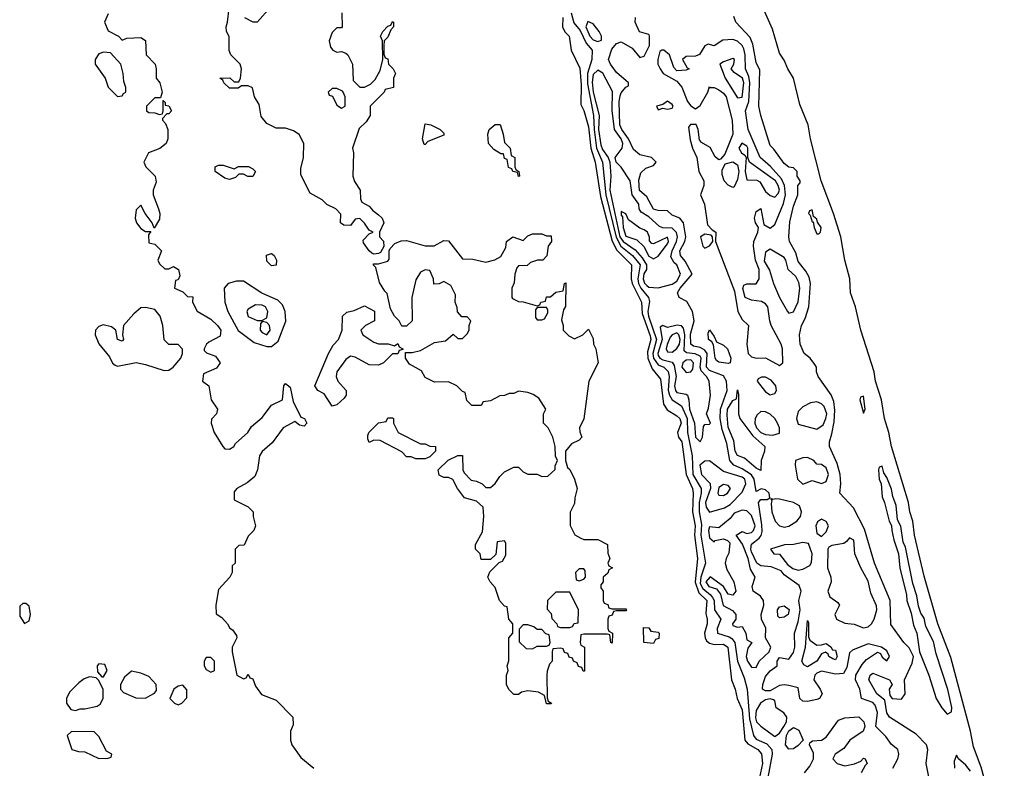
# Model space of a CAD drawing. Header units: inches. Extents: x 2789275 to 2951659, y 860290 to 1033804.
# Tile 302 of 316: x 2922370 to 2926594, y 1004210 to 1007421. Entities that reach past the tile are written whole.
import ezdxf

# ---------------------------------------------------------------- set-up
doc = ezdxf.new("R2010")
doc.units = ezdxf.units.IN
doc.header["$MEASUREMENT"] = 0
doc.layers.add('C9020', color=7, linetype='Continuous')

msp = doc.modelspace()

# ---------------------------------------------------------------- linework, layer by layer
at = {"layer": 'C9020', "color": 2}
for points, elevation in [([(2923752, 1007450), (2923754, 1007390), (2923750, 1007386), (2923730, 1007386), (2923710, 1007366), (2923698, 1007330), (2923703.6, 1007303.6), (2923714, 1007290), (2923730, 1007282), (2923750, 1007284.7), (2923770, 1007278), (2923778, 1007270), (2923798, 1007230), (2923801, 1007161), (2923830, 1007132), (2923850, 1007132), (2923875.3, 1007144.7), (2923895.3, 1007164.7), (2923916.4, 1007203.6), (2923928, 1007250), (2923926, 1007330), (2923918, 1007350), (2923928, 1007370), (2923950, 1007394), (2923962, 1007398), (2923970, 1007414), (2923974, 1007410), (2923974, 1007390), (2923962, 1007378), (2923950, 1007346), (2923934, 1007330), (2923932, 1007310), (2923932.7, 1007272.7), (2923938, 1007258), (2923950, 1007254), (2923952, 1007230), (2923972, 1007210), (2923982, 1007190), (2923974, 1007170), (2923974, 1007130), (2923938, 1007122), (2923934, 1007110), (2923874, 1007050), (2923874, 1007010), (2923856.9, 1006983.1), (2923826, 1006954), (2923798, 1006870), (2923802, 1006850), (2923798.8, 1006750), (2923807.1, 1006727.1), (2923831, 1006690), (2923832.7, 1006652.7), (2923838, 1006638), (2923870, 1006622), (2923883.5, 1006603.5), (2923910, 1006584.7), (2923924.7, 1006570), (2923932, 1006550), (2923914, 1006510), (2923914, 1006490), (2923931.1, 1006471.1), (2923932, 1006448), (2923918, 1006422), (2923910, 1006418), (2923890, 1006415.3), (2923880.2, 1006420.2), (2923869.1, 1006429.1), (2923844.7, 1006464.7), (2923844, 1006476), (2923870, 1006502), (2923886, 1006510), (2923870, 1006518), (2923850, 1006548), (2923830, 1006568), (2923810, 1006566), (2923790, 1006538), (2923760.4, 1006540.4), (2923746, 1006550), (2923747.3, 1006587.3), (2923726, 1006610), (2923688.4, 1006628.4), (2923668.4, 1006648.4), (2923616.4, 1006676.4), (2923576.4, 1006756.4), (2923576.4, 1006783.6), (2923588, 1006830), (2923589, 1006890), (2923569.1, 1006929.1), (2923544.7, 1006944.7), (2923510, 1006955.3), (2923470, 1006955.3), (2923430, 1006975.3), (2923405.6, 1007005.6), (2923397.2, 1007057.2), (2923378, 1007090), (2923368.4, 1007128.4), (2923350, 1007138), (2923322, 1007138), (2923307.3, 1007127.3), (2923270, 1007128), (2923246, 1007150), (2923242, 1007162), (2923228, 1007170), (2923271.6, 1007171.6), (2923290, 1007154), (2923310, 1007154), (2923318, 1007170), (2923322, 1007210), (2923315.3, 1007230), (2923275.3, 1007270), (2923269.1, 1007289.1), (2923268.4, 1007348.4), (2923258, 1007370), (2923255.3, 1007390), (2923262, 1007410), (2923269.1, 1007470.9)], 2), ([(2923334, 1007430), (2923370, 1007412), (2923390, 1007412), (2923445.6, 1007474.4)], 2), ([(2924735.4, 1007450), (2924747.2, 1007407.2), (2924774.2, 1007374.2), (2924800.1, 1007320.1), (2924826, 1007290), (2924824.4, 1007250), (2924805.8, 1007190), (2924805.8, 1007145.8), (2924831.8, 1007010), (2924834.2, 1006950), (2924844.8, 1006870), (2924870.1, 1006810), (2924884.5, 1006670), (2924928.5, 1006488.5), (2924949.7, 1006449.7), (2924999.7, 1006410), (2925032.5, 1006370), (2925021.9, 1006310), (2925025.4, 1006290), (2925035.3, 1006270), (2925068.1, 1006230), (2925071.8, 1006211.8), (2925064.6, 1006170), (2925068, 1006150), (2925102.7, 1006050), (2925086, 1005990), (2925089.5, 1005970), (2925110, 1005940.2), (2925133.4, 1005930), (2925152.4, 1005912.4), (2925156.3, 1005890), (2925152.1, 1005832.1), (2925158.5, 1005810), (2925170.1, 1005790.1), (2925210, 1005764.2), (2925233.6, 1005710), (2925235.9, 1005650), (2925254.6, 1005550), (2925258.4, 1005470), (2925293.4, 1005410), (2925294.2, 1005390), (2925285.1, 1005350), (2925285, 1005310), (2925295.4, 1005255.4), (2925292.9, 1005210), (2925312.4, 1005090), (2925291.9, 1005030), (2925290, 1005002.4), (2925300.9, 1004980.9), (2925334.6, 1004954.6), (2925342.9, 1004943), (2925349.5, 1004930), (2925351.2, 1004890), (2925378.3, 1004850), (2925362, 1004810), (2925363.8, 1004790), (2925413.3, 1004773.3), (2925426.1, 1004766.1), (2925438.8, 1004750), (2925449.4, 1004670), (2925478.2, 1004598.2), (2925491.4, 1004550), (2925501.5, 1004421.5), (2925518, 1004350), (2925530, 1004334.6), (2925575.1, 1004315.1), (2925596.5, 1004290), (2925598.9, 1004270), (2925579.3, 1004170)], 10), ([(2926594.5, 1003854.5), (2926494.6, 1004214.6), (2926462.8, 1004302.8), (2926448.7, 1004370), (2926364.8, 1004684.8), (2926309.8, 1004830), (2926250, 1005034), (2926209.8, 1005210), (2926201.7, 1005270), (2926188.6, 1005310), (2926183.5, 1005350), (2926111.1, 1005590), (2926099.7, 1005650), (2926080.5, 1005710), (2926067.1, 1005790), (2926041.7, 1005870), (2926035.4, 1005910), (2925978.3, 1006090), (2925955.8, 1006190), (2925935.1, 1006250), (2925931.2, 1006310), (2925909.7, 1006390), (2925892.8, 1006490), (2925862, 1006590), (2925808.2, 1006730), (2925762.4, 1006910), (2925752.6, 1006970), (2925717.1, 1007057.1), (2925689.3, 1007170), (2925665.2, 1007210), (2925650, 1007248), (2925630, 1007278), (2925600.1, 1007380.1), (2925559.3, 1007470)], 2), ([(2922750, 1007446), (2922734, 1007410), (2922750, 1007374), (2922794, 1007350), (2922810, 1007334), (2922830, 1007342), (2922890, 1007344.7), (2922910, 1007332), (2922912, 1007270), (2922951.3, 1007230), (2922956, 1007210), (2922956, 1007170), (2922970.8, 1007150), (2922981, 1007110), (2922974, 1007086), (2922950, 1007086), (2922914, 1007050), (2922914, 1007030), (2922923.6, 1007023.6), (2922950, 1007022), (2922970, 1007014), (2922982, 1007018), (2922986, 1007030), (2922986, 1007074), (2922994, 1007066), (2922994, 1007054), (2923010, 1007052), (2923022, 1007030), (2923010, 1007018), (2923002, 1007018), (2922982, 1006998), (2922982, 1006990), (2922996, 1006976), (2923006, 1006950), (2923006, 1006910), (2922998, 1006890), (2922970.7, 1006869.3), (2922922, 1006850), (2922902, 1006810), (2922911.3, 1006790), (2922951, 1006750), (2922956, 1006724), (2922942, 1006690), (2922942, 1006670), (2922966, 1006610), (2922971, 1006590), (2922970, 1006566), (2922947.3, 1006527.3), (2922938, 1006550), (2922908, 1006590), (2922890, 1006626), (2922870, 1006606), (2922865.5, 1006570), (2922871, 1006550), (2922890, 1006526), (2922910, 1006512), (2922932.7, 1006512.7), (2922922, 1006498), (2922924.7, 1006464.7), (2922950, 1006458), (2922978, 1006430), (2922962, 1006390), (2922970, 1006374), (2922992.7, 1006352.7), (2923010, 1006352), (2923030, 1006362), (2923051.3, 1006350), (2923056.9, 1006323.1), (2923050, 1006306), (2923038, 1006302), (2923034, 1006270), (2923070, 1006254), (2923090, 1006234), (2923112.7, 1006232.7), (2923112, 1006210), (2923131.6, 1006171.6), (2923190, 1006136), (2923218.8, 1006110), (2923233, 1006090), (2923230, 1006064), (2923182, 1006038), (2923172, 1006030), (2923162, 1006010), (2923162, 1006002), (2923171.6, 1005991.6), (2923210, 1005978), (2923230.8, 1005949.2), (2923213.7, 1005926.3), (2923158, 1005902), (2923154, 1005870), (2923182, 1005850), (2923191.3, 1005790), (2923218, 1005750), (2923214, 1005730), (2923192.7, 1005707.3), (2923192, 1005690), (2923204.7, 1005650), (2923241, 1005590), (2923250, 1005581), (2923270, 1005578.8), (2923288.7, 1005590), (2923296.6, 1005603.4), (2923349, 1005650), (2923363.9, 1005676.1), (2923410, 1005715.5), (2923450, 1005767.7), (2923498, 1005790), (2923502.7, 1005850), (2923510, 1005861), (2923530, 1005844.7), (2923543.5, 1005783.5), (2923576.9, 1005716.9), (2923591.3, 1005710), (2923602, 1005690), (2923590, 1005678), (2923570, 1005682), (2923550, 1005698), (2923500.7, 1005670), (2923453.5, 1005606.5), (2923410, 1005569), (2923399.1, 1005550), (2923390.6, 1005490), (2923378.4, 1005461.6), (2923345.5, 1005434.5), (2923301, 1005410), (2923290, 1005395.3), (2923290, 1005362), (2923350, 1005332), (2923372, 1005310), (2923372, 1005290), (2923382, 1005250), (2923374, 1005230), (2923350, 1005206), (2923332.7, 1005167.3), (2923310, 1005166), (2923294, 1005150), (2923294, 1005090), (2923282, 1005078), (2923282, 1005050), (2923272, 1005030), (2923223.6, 1004976.4), (2923212, 1004910), (2923212.7, 1004872.7), (2923236.9, 1004856.9), (2923262, 1004830), (2923271.6, 1004811.6), (2923283.6, 1004803.6), (2923299.6, 1004779.6), (2923302, 1004770), (2923282, 1004730), (2923282, 1004710), (2923302, 1004610), (2923330, 1004594), (2923342, 1004598), (2923350, 1004614), (2923358, 1004598), (2923370, 1004594), (2923382, 1004562), (2923407.1, 1004527.1), (2923470, 1004502), (2923542, 1004430), (2923543.6, 1004396.4), (2923532, 1004370), (2923532, 1004330), (2923538, 1004310), (2923576.8, 1004256.8), (2923631.3, 1004210)], 2), ([(2924700.3, 1007430), (2924698.7, 1007390), (2924708.6, 1007368.6), (2924727.3, 1007350), (2924735.5, 1007290), (2924773.7, 1007213.7), (2924778.9, 1007141.1), (2924777.3, 1007057.3), (2924790, 1007031.3), (2924810, 1006961), (2924820.6, 1006870), (2924839.6, 1006810), (2924862.4, 1006662.4), (2924911.5, 1006471.5), (2924932.2, 1006432.2), (2924994.9, 1006370), (2924993.5, 1006310), (2924997.5, 1006290), (2925038, 1006210), (2925041.4, 1006161.4), (2925075.2, 1006064.8), (2925077.7, 1006050), (2925063.6, 1005996.4), (2925064.5, 1005970), (2925083.5, 1005923.5), (2925119, 1005879), (2925132.1, 1005772.1), (2925147.8, 1005747.7), (2925190, 1005722.4), (2925202.4, 1005710), (2925208.2, 1005690), (2925192.4, 1005650), (2925196.4, 1005630), (2925211.3, 1005610), (2925228.9, 1005470), (2925256.9, 1005410), (2925260.2, 1005390), (2925256.6, 1005310), (2925267.8, 1005250), (2925265.8, 1005210), (2925277.8, 1005110), (2925267.8, 1005007.8), (2925283.2, 1004963.2), (2925318, 1004930), (2925313.4, 1004873.4), (2925320.3, 1004850), (2925320.3, 1004830), (2925308.7, 1004790), (2925310.3, 1004770), (2925317.1, 1004757.1), (2925330, 1004747.2), (2925350, 1004740.9), (2925390, 1004742.3), (2925408.4, 1004730), (2925424.2, 1004590), (2925440.4, 1004550), (2925448.2, 1004510), (2925470, 1004461), (2925481.7, 1004330), (2925494.3, 1004314.3), (2925537.1, 1004290), (2925552.7, 1004272.7), (2925556.9, 1004230), (2925544.4, 1004170)], 6), ([(2926116.3, 1004210), (2926137.2, 1004250), (2926142.2, 1004270), (2926138, 1004290), (2926110, 1004311.8), (2926086, 1004346), (2926043, 1004390), (2926049.8, 1004450), (2926040.3, 1004480.3), (2926030, 1004492.8), (2925981.2, 1004510), (2925974.7, 1004550), (2925956.3, 1004590), (2925956.9, 1004610), (2925984.7, 1004655.3), (2926003.7, 1004676.3), (2926050, 1004707.7), (2926062.8, 1004702.8), (2926070, 1004686.8), (2926090, 1004671.3), (2926101.2, 1004690), (2926090, 1004714), (2926068, 1004730), (2926010, 1004744), (2925942.9, 1004717.1), (2925930, 1004705.2), (2925918.3, 1004641.7), (2925904, 1004616), (2925870, 1004614), (2925810, 1004626.6), (2925790, 1004618), (2925781.3, 1004610), (2925777.6, 1004590), (2925804.6, 1004550), (2925812.6, 1004530), (2925801.6, 1004510), (2925790, 1004504.8), (2925750, 1004496.3), (2925730, 1004498.4), (2925717, 1004510), (2925710, 1004555.3), (2925670, 1004564.7), (2925650, 1004568), (2925630, 1004564.7), (2925590, 1004542.3), (2925570, 1004541.8), (2925557.4, 1004550), (2925558, 1004570), (2925570, 1004603.1), (2925590, 1004628.8), (2925619.3, 1004650), (2925619.3, 1004670), (2925630, 1004686), (2925670, 1004678.8), (2925690, 1004707.3), (2925695.3, 1004730), (2925693.7, 1004790), (2925710, 1004838), (2925718.2, 1004890), (2925712.4, 1004930), (2925722.4, 1004970), (2925713.8, 1004993.8), (2925650, 1005040.5), (2925636.8, 1005056.8), (2925593.9, 1005073.9), (2925550, 1005077.8), (2925532.6, 1005090), (2925510, 1005138.4), (2925506.5, 1005150), (2925509.2, 1005170.8), (2925542.6, 1005197.4), (2925551.3, 1005208.7), (2925554.9, 1005225.1), (2925554.7, 1005254.7), (2925539.3, 1005350), (2925550, 1005362.8), (2925576.5, 1005363.5), (2925588, 1005370), (2925585.2, 1005390), (2925570, 1005405.2), (2925551.3, 1005408.7), (2925530, 1005398), (2925521.6, 1005450), (2925509.3, 1005469.3), (2925470, 1005495.1), (2925433.6, 1005510), (2925417.2, 1005530), (2925403.7, 1005603.7), (2925383.7, 1005663.7), (2925375.5, 1005710), (2925377.2, 1005750), (2925405, 1005830), (2925402.2, 1005870), (2925390, 1005894), (2925330, 1005917.1), (2925317.1, 1005930), (2925319.1, 1005990), (2925310, 1006003.1), (2925290, 1006015.7), (2925261.4, 1006021.4), (2925248.8, 1006028.8), (2925247.5, 1006072.5), (2925263.7, 1006130), (2925257.1, 1006170), (2925232.6, 1006212.6), (2925199.5, 1006230), (2925192.8, 1006250), (2925204.2, 1006270), (2925255.3, 1006330), (2925225.6, 1006385.6), (2925205.1, 1006410), (2925202.7, 1006430), (2925223.5, 1006470), (2925227.8, 1006490), (2925218.7, 1006550), (2925202, 1006570), (2925170, 1006582.4), (2925150, 1006602), (2925110, 1006602.6), (2925090, 1006608.4), (2925060.9, 1006660.9), (2925028.7, 1006688.7), (2925026.8, 1006733.2), (2925035.3, 1006764.7), (2925056.1, 1006783.9), (2925090, 1006795.5), (2925100.5, 1006810), (2925081.2, 1006830), (2925030, 1006842), (2925004, 1006864), (2924982.3, 1006910), (2924953.8, 1006950), (2924945.5, 1006970), (2924942.5, 1007070), (2924945.8, 1007094.2), (2924950, 1007107.3), (2924970, 1007132), (2924982, 1007138), (2924982, 1007150), (2924930, 1007194), (2924904.7, 1007230), (2924896.4, 1007250), (2924910, 1007295.3), (2924930, 1007318.7), (2924950, 1007326.3), (2924998.4, 1007298.4), (2925030, 1007258.8), (2925050, 1007264.7), (2925072.7, 1007310), (2925072.3, 1007352.3), (2925070, 1007358), (2925029.6, 1007369.6), (2925011.3, 1007410), (2925012.1, 1007430)], 10), ([(2926279, 1004130), (2926259.3, 1004230), (2926266.6, 1004290), (2926261.2, 1004310), (2926217, 1004357), (2926102, 1004430), (2926090, 1004448), (2926082, 1004502), (2926047.6, 1004530), (2926012.7, 1004590), (2926019, 1004610), (2926030, 1004618.8), (2926102, 1004590), (2926114, 1004570), (2926100.7, 1004550), (2926102.8, 1004522.8), (2926114, 1004510), (2926153.2, 1004506.8), (2926168.7, 1004530), (2926166, 1004590), (2926199.5, 1004660.5), (2926205.2, 1004690), (2926186.3, 1004726.3), (2926163.7, 1004750), (2926107.5, 1004827.5), (2926104.2, 1004930), (2926038, 1005090), (2925995.3, 1005235.3), (2925947.2, 1005327.2), (2925889, 1005390), (2925893.2, 1005430), (2925889.6, 1005470.4), (2925877.7, 1005517.7), (2925844, 1005590), (2925844, 1005610), (2925855.1, 1005644.9), (2925863.8, 1005696.2), (2925866.9, 1005746.9), (2925862.9, 1005782.9), (2925851.8, 1005811.8), (2925795.3, 1005890), (2925789, 1005910), (2925789, 1005930), (2925782, 1005942), (2925762, 1005970), (2925735.3, 1005990), (2925718, 1006030), (2925715.3, 1006070), (2925724, 1006110), (2925740.2, 1006139.8), (2925756, 1006190), (2925762.4, 1006290), (2925757.2, 1006317.2), (2925743, 1006343), (2925710, 1006384), (2925700.5, 1006420.5), (2925672.7, 1006470), (2925669.5, 1006490), (2925674, 1006554), (2925690, 1006622), (2925708.7, 1006670), (2925708, 1006710), (2925718, 1006722), (2925718, 1006730), (2925706, 1006750), (2925706, 1006770), (2925690, 1006786), (2925670, 1006788), (2925650, 1006804), (2925606.3, 1006866.3), (2925590, 1006882), (2925549.3, 1007010), (2925541.2, 1007050), (2925545.2, 1007205.2), (2925530, 1007238), (2925515.6, 1007315.6), (2925504.4, 1007344.4), (2925442, 1007410), (2925434.6, 1007434.6)], 6), ([(2925736.9, 1004190), (2925760.2, 1004219.8), (2925775.8, 1004250), (2925775.2, 1004275.2), (2925758, 1004310), (2925760.7, 1004319.3), (2925772, 1004328), (2925810, 1004330.3), (2925830, 1004343.1), (2925882.8, 1004417.2), (2925910, 1004426.4), (2925970, 1004430.4), (2925992, 1004410), (2925995.8, 1004390), (2925988.7, 1004370), (2925931.7, 1004330), (2925905.7, 1004294.3), (2925868.4, 1004270), (2925859.1, 1004250), (2925878, 1004230), (2925910, 1004220.4), (2925951.3, 1004228.7), (2925979.3, 1004240.7), (2925990, 1004253), (2925998, 1004250), (2926006, 1004230), (2925997.5, 1004222.5), (2925980.3, 1004190)], 10), ([(2926450, 1004197.2), (2926430, 1004224), (2926398, 1004250), (2926390, 1004266), (2926379.6, 1004240.4), (2926381, 1004210)], 6)]:
    msp.add_lwpolyline(points, dxfattribs=dict(at, elevation=elevation))
for points, elevation in [([(2924807.1, 1007412.9), (2924799.6, 1007390), (2924815.8, 1007350), (2924830, 1007334.9), (2924850, 1007327.6), (2924866.6, 1007333.4), (2924866.6, 1007350), (2924856.9, 1007370), (2924830, 1007403.6)], 14), ([(2925430, 1007336.8), (2925386.6, 1007333.4), (2925350, 1007309.4), (2925324, 1007316), (2925310, 1007309.2), (2925287.4, 1007272.6), (2925270, 1007264.7), (2925230, 1007263.7), (2925214, 1007250), (2925234.4, 1007214.4), (2925242, 1007210), (2925230, 1007204), (2925190, 1007201.2), (2925176, 1007216), (2925158.4, 1007270), (2925133.2, 1007290), (2925124.7, 1007290), (2925115.9, 1007284.1), (2925108.2, 1007250), (2925108.2, 1007230), (2925118, 1007210), (2925130.8, 1007190), (2925190, 1007157.3), (2925211.1, 1007131.1), (2925235.6, 1007070), (2925250, 1007052), (2925270, 1007039.3), (2925290, 1007052.7), (2925322.4, 1007110), (2925330, 1007134), (2925330.9, 1007130.9), (2925349.1, 1007130.9), (2925370, 1007120.9), (2925390, 1007106.4), (2925400.9, 1007090), (2925426.4, 1006990), (2925430.2, 1006930), (2925395.2, 1006844.8), (2925377, 1006823), (2925370, 1006819.5), (2925353.6, 1006833.6), (2925332.5, 1006872.5), (2925295.1, 1006895.1), (2925286.5, 1006906.5), (2925280.5, 1006950), (2925271.7, 1006971.7), (2925248.2, 1006971.8), (2925239.8, 1006960.2), (2925246, 1006906), (2925256.3, 1006870), (2925274.9, 1006830), (2925283.8, 1006770), (2925304.6, 1006730), (2925304.9, 1006710), (2925290.3, 1006670), (2925307.9, 1006630), (2925321.6, 1006541.6), (2925340.5, 1006520.5), (2925357.3, 1006510), (2925356, 1006470), (2925437.3, 1006257.3), (2925451.5, 1006170), (2925470, 1006134.9), (2925496.3, 1006110), (2925490.4, 1006029.6), (2925494.9, 1005990), (2925510, 1005974.9), (2925530, 1005969.1), (2925570.1, 1005970.1), (2925630, 1005938), (2925643.7, 1005950), (2925642.2, 1006010), (2925637.1, 1006030), (2925594.6, 1006110), (2925587.8, 1006130), (2925579.8, 1006190), (2925570, 1006202.6), (2925553, 1006213), (2925510, 1006218.5), (2925482.7, 1006230), (2925472, 1006268), (2925477.5, 1006282.5), (2925490, 1006288.2), (2925530, 1006287.6), (2925542, 1006310), (2925542.4, 1006350), (2925526.6, 1006390), (2925518.3, 1006450), (2925520.4, 1006470), (2925536.9, 1006510), (2925539.3, 1006530), (2925526.3, 1006550), (2925523, 1006570), (2925530, 1006598), (2925550, 1006612), (2925563, 1006543), (2925590, 1006527.3), (2925610, 1006542.8), (2925646.6, 1006633.4), (2925656.3, 1006670), (2925651.3, 1006710), (2925638.5, 1006738.5), (2925591.1, 1006791.1), (2925547.2, 1006830), (2925495.3, 1006950), (2925484.5, 1007030), (2925498, 1007070), (2925503.2, 1007150), (2925498, 1007178), (2925483.5, 1007210), (2925482.9, 1007270), (2925476.3, 1007296.3), (2925470, 1007311.1), (2925450, 1007329.7)], 10), ([(2922730, 1007282), (2922710, 1007275.3), (2922694, 1007250), (2922693.4, 1007230), (2922737.3, 1007170), (2922750, 1007132), (2922790, 1007092), (2922810, 1007094), (2922815.3, 1007104.7), (2922826, 1007110), (2922826, 1007130), (2922816.4, 1007156.4), (2922814, 1007190), (2922804, 1007230), (2922759, 1007279)], 2), ([(2925430, 1007254.5), (2925390, 1007240.7), (2925374, 1007230), (2925396.3, 1007170), (2925450, 1007086), (2925470, 1007088.2), (2925476.5, 1007150), (2925470.6, 1007170), (2925434.9, 1007194.9), (2925422.7, 1007210), (2925434, 1007230), (2925437.2, 1007250)], 14), ([(2924850, 1007204.4), (2924830, 1007186.6), (2924826.4, 1007153.6), (2924830, 1007110.8), (2924856.6, 1007010), (2924853.2, 1006950), (2924863.8, 1006883.8), (2924870, 1006864.7), (2924895.3, 1006830), (2924902, 1006810), (2924906.3, 1006750), (2924902.3, 1006690), (2924945.4, 1006490), (2924959.7, 1006470), (2925010, 1006434.4), (2925040.1, 1006400.1), (2925058.9, 1006370), (2925058.8, 1006350), (2925048.4, 1006331.6), (2925044.6, 1006310), (2925050.8, 1006290.7), (2925060.8, 1006280.8), (2925070, 1006273.7), (2925108.9, 1006271.1), (2925170, 1006286.7), (2925190, 1006299), (2925205, 1006330), (2925190, 1006369.6), (2925177.6, 1006377.6), (2925164.2, 1006404.2), (2925169.1, 1006430), (2925188.4, 1006470), (2925192.2, 1006490), (2925187.8, 1006507.8), (2925170, 1006527.6), (2925130, 1006527.7), (2925114.5, 1006534.5), (2925070, 1006575.1), (2925036.1, 1006596.1), (2925027.3, 1006610), (2925026.3, 1006630), (2924997.6, 1006670), (2924989.8, 1006730), (2924950, 1006788.2), (2924929.4, 1006810), (2924924.7, 1006830), (2924955, 1006870), (2924958.2, 1006890), (2924950.6, 1006910), (2924922.6, 1006950), (2924912, 1007032), (2924913.6, 1007113.6), (2924872.1, 1007192.1)], 14), ([(2923730, 1007126), (2923710, 1007126), (2923694, 1007110), (2923698, 1007098), (2923712.7, 1007092.7), (2923730, 1007054), (2923750, 1007042), (2923766, 1007050), (2923766, 1007090), (2923758, 1007110), (2923755.3, 1007115.3)], 2), ([(2925150, 1007072), (2925130, 1007058), (2925102, 1007050), (2925110, 1007034), (2925130, 1007042), (2925150, 1007038), (2925170, 1007042), (2925174, 1007050), (2925170, 1007058)], 10), ([(2924106, 1006886), (2924098, 1006910), (2924110, 1006974), (2924134, 1006970), (2924174, 1006950), (2924190, 1006934), (2924190, 1006926), (2924121, 1006899), (2924110, 1006886)], 2), ([(2924510, 1006749), (2924506, 1006766), (2924486, 1006770), (2924482, 1006782), (2924467.3, 1006787.3), (2924462, 1006822), (2924450, 1006826), (2924446, 1006846), (2924434, 1006846), (2924404.7, 1006864.7), (2924382, 1006890), (2924379, 1006930), (2924384, 1006950), (2924410, 1006971.3), (2924431, 1006971), (2924444.7, 1006930), (2924450, 1006894), (2924474, 1006870), (2924478, 1006838), (2924494, 1006830), (2924494, 1006790), (2924498, 1006778), (2924512, 1006770), (2924514, 1006750)], 2), ([(2925468.2, 1006891.8), (2925454.9, 1006870), (2925466.4, 1006850), (2925480.5, 1006840.5), (2925486.4, 1006830), (2925482.5, 1006770), (2925490, 1006734.9), (2925533.3, 1006733.3), (2925545.9, 1006725.9), (2925570, 1006683.6), (2925590, 1006666.7), (2925610, 1006660.4), (2925624.9, 1006675.1), (2925629.7, 1006690), (2925624.4, 1006710), (2925612.3, 1006730), (2925501.2, 1006810), (2925493.6, 1006830), (2925494.5, 1006870), (2925490, 1006878.4)], 14), ([(2923290, 1006782), (2923309.1, 1006790.9), (2923351.1, 1006791.1), (2923370, 1006782), (2923382, 1006770), (2923370, 1006748.7), (2923349.1, 1006749.1), (2923330, 1006758), (2923310, 1006758), (2923295.3, 1006744.7), (2923270, 1006735.3), (2923250, 1006742), (2923208, 1006770), (2923208, 1006790), (2923223.1, 1006796.9), (2923243.1, 1006796.9)], 2), ([(2925430, 1006700.9), (2925410, 1006711.2), (2925392.6, 1006730), (2925383.3, 1006756.7), (2925384.1, 1006775.9), (2925397.4, 1006802.6), (2925430, 1006811.7), (2925450, 1006798.4), (2925455.1, 1006770), (2925450, 1006736.2), (2925435.8, 1006704.2)], 10), ([(2925770, 1006606), (2925758, 1006602), (2925754, 1006590), (2925762, 1006582), (2925770, 1006554), (2925774, 1006554), (2925778, 1006530), (2925790, 1006502), (2925798, 1006502), (2925806, 1006510), (2925808, 1006530), (2925792.9, 1006552.9), (2925790, 1006566), (2925776.4, 1006576.4)], 6), ([(2924950, 1006598), (2924950, 1006582), (2924956, 1006576), (2924958.5, 1006530), (2924970, 1006492), (2925017.5, 1006477.5), (2925047.9, 1006447.9), (2925070, 1006406.5), (2925090, 1006395.3), (2925110, 1006406.3), (2925150, 1006459.1), (2925154.2, 1006470), (2925150, 1006489), (2925090, 1006459.5), (2925081.6, 1006461.6), (2925071.9, 1006471.9), (2925071.9, 1006488.1), (2925062.9, 1006510), (2925050, 1006520.5), (2925030, 1006527), (2924982.2, 1006562.2), (2924970, 1006589)], 18), ([(2924630, 1006494), (2924650, 1006494), (2924651, 1006470), (2924638, 1006450), (2924631.1, 1006408.9), (2924614, 1006390), (2924591, 1006389), (2924561, 1006379), (2924547.3, 1006367.3), (2924510, 1006366), (2924503.6, 1006356.4), (2924494, 1006330), (2924492, 1006292), (2924482, 1006270), (2924482, 1006230), (2924484.7, 1006224.7), (2924510, 1006212), (2924530, 1006211.3), (2924590, 1006194), (2924602, 1006198), (2924606, 1006210), (2924626, 1006214), (2924630, 1006232), (2924647.3, 1006232.7), (2924670, 1006252), (2924702, 1006258), (2924708, 1006290), (2924712.7, 1006292.7), (2924711.6, 1006191.6), (2924703.6, 1006176.4), (2924694, 1006134), (2924702, 1006110), (2924702, 1006090), (2924725.4, 1006065.4), (2924750, 1006052), (2924786, 1006070), (2924810, 1006094), (2924830, 1006054), (2924831.3, 1006030), (2924842, 1006010), (2924852, 1005950), (2924812, 1005870), (2924791, 1005709), (2924772, 1005670), (2924772.7, 1005652.7), (2924782, 1005630), (2924770, 1005618), (2924738, 1005602), (2924712, 1005570), (2924711.3, 1005530), (2924721, 1005501), (2924730, 1005492), (2924751, 1005450), (2924762, 1005410), (2924751.3, 1005370), (2924750, 1005346), (2924731.6, 1005308.4), (2924731.6, 1005251.6), (2924751.6, 1005211.6), (2924776.9, 1005196.9), (2924790, 1005191.3), (2924850, 1005192), (2924892, 1005170), (2924892.7, 1005132.7), (2924902, 1005110), (2924894, 1005090), (2924898, 1005078), (2924914, 1005070), (2924898, 1005062), (2924892.7, 1005047.3), (2924874, 1005030), (2924874, 1005010), (2924863.6, 1004996.4), (2924863.6, 1004983.6), (2924874, 1004970), (2924874, 1004930), (2924878, 1004918), (2924892.7, 1004912.7), (2924898, 1004898), (2924910, 1004894), (2924970, 1004894), (2924974, 1004890), (2924970, 1004886), (2924930, 1004886), (2924918, 1004882), (2924912.7, 1004867.3), (2924898, 1004862), (2924894, 1004850), (2924894, 1004810), (2924898, 1004798), (2924914, 1004790), (2924912.7, 1004747.3), (2924906, 1004750), (2924902, 1004782), (2924890, 1004786), (2924790, 1004786), (2924778, 1004782), (2924774, 1004750), (2924778, 1004738), (2924794, 1004730), (2924792.7, 1004627.3), (2924787.3, 1004627.3), (2924782, 1004642), (2924767.3, 1004647.3), (2924762, 1004662), (2924746, 1004670), (2924742, 1004682), (2924727.3, 1004687.3), (2924722, 1004702), (2924707.3, 1004707.3), (2924702, 1004722), (2924690, 1004726), (2924658, 1004722), (2924654, 1004710), (2924654, 1004670), (2924643.6, 1004656.4), (2924632.7, 1004627.3), (2924632, 1004610), (2924632.7, 1004512.7), (2924638, 1004498), (2924652, 1004490), (2924650, 1004486), (2924630, 1004486), (2924622, 1004522), (2924596.4, 1004536.4), (2924550, 1004542), (2924523.6, 1004536.4), (2924510, 1004526), (2924490, 1004526), (2924468.4, 1004548.4), (2924458, 1004570), (2924458, 1004610), (2924466, 1004630), (2924462, 1004650), (2924468.4, 1004671.6), (2924468.7, 1004770), (2924486, 1004790), (2924486, 1004830), (2924468, 1004850), (2924462, 1004902), (2924450, 1004906), (2924428, 1004930), (2924410, 1004986), (2924388, 1005010), (2924378, 1005030), (2924387.3, 1005052.7), (2924427.3, 1005092.7), (2924442, 1005098), (2924456.4, 1005123.6), (2924456.4, 1005176.4), (2924450, 1005186), (2924418, 1005182), (2924412.7, 1005127.3), (2924390, 1005106), (2924350, 1005106), (2924346, 1005130), (2924326, 1005150), (2924326, 1005170), (2924355.3, 1005224.7), (2924362, 1005290), (2924358, 1005330), (2924330, 1005355.3), (2924278, 1005370), (2924248.7, 1005410), (2924228.4, 1005448.4), (2924210, 1005458), (2924190, 1005458), (2924170, 1005468), (2924166, 1005490), (2924208.4, 1005531.6), (2924250, 1005551.3), (2924270, 1005552), (2924271.3, 1005490), (2924276.9, 1005476.9), (2924306.4, 1005446.4), (2924330, 1005442), (2924354, 1005430), (2924370, 1005414), (2924390, 1005414), (2924410, 1005432), (2924430, 1005462), (2924450, 1005482), (2924490, 1005502), (2924510, 1005502), (2924530, 1005482), (2924550, 1005472), (2924590, 1005471.3), (2924610, 1005462), (2924636.4, 1005463.6), (2924668, 1005492), (2924668, 1005508), (2924678, 1005530), (2924668.9, 1005548.9), (2924668, 1005590), (2924658, 1005630), (2924638, 1005670), (2924618, 1005690), (2924618, 1005730), (2924628, 1005750), (2924597.2, 1005797.2), (2924573.6, 1005813.6), (2924550, 1005822), (2924510, 1005828), (2924490, 1005818), (2924470, 1005818), (2924450, 1005808.7), (2924430, 1005808), (2924390, 1005786), (2924358, 1005782), (2924350, 1005766), (2924310, 1005766), (2924288.4, 1005788.4), (2924282, 1005822), (2924270, 1005826), (2924246, 1005850), (2924210, 1005868), (2924150, 1005866), (2924110, 1005886), (2924094.6, 1005914.6), (2924043.1, 1005943.1), (2924026, 1005970), (2924026, 1005994), (2924054, 1005994), (2924090, 1006002), (2924150, 1006036), (2924196.4, 1006043.6), (2924230, 1006072), (2924250, 1006054), (2924270, 1006054), (2924290, 1006074), (2924298, 1006090), (2924298, 1006110), (2924306, 1006130), (2924290, 1006146), (2924267.3, 1006147.3), (2924248.4, 1006168.4), (2924247.3, 1006187.3), (2924238, 1006210), (2924240.4, 1006240.4), (2924220.4, 1006280.4), (2924190, 1006298), (2924170, 1006288), (2924147.3, 1006287.3), (2924146, 1006310), (2924130, 1006346), (2924110, 1006348), (2924090, 1006338), (2924070, 1006306), (2924052, 1006230), (2924054, 1006130), (2924030, 1006106), (2924010, 1006106), (2923998, 1006130), (2923978, 1006150), (2923960.4, 1006180.4), (2923947.3, 1006247.3), (2923936.4, 1006256.4), (2923913.2, 1006293.2), (2923898, 1006358), (2923886, 1006370), (2923890, 1006374), (2923910, 1006374), (2923950, 1006384.7), (2923954.6, 1006394.6), (2923955.3, 1006430), (2923960.2, 1006439.8), (2923979.3, 1006460.7), (2924006.8, 1006473.2), (2924030, 1006474), (2924110, 1006451.3), (2924148.4, 1006451.6), (2924190, 1006474), (2924210, 1006472), (2924270, 1006396), (2924314.4, 1006394.4), (2924370, 1006381), (2924409.1, 1006390.9), (2924434.6, 1006405.4), (2924455.3, 1006444.7), (2924458, 1006470), (2924486, 1006490), (2924530, 1006474), (2924550, 1006494), (2924570, 1006502), (2924610, 1006502)], 2), ([(2925310, 1006501.2), (2925291.3, 1006490), (2925301, 1006450), (2925310, 1006441), (2925330, 1006451.3), (2925344, 1006470), (2925342, 1006490), (2925336.5, 1006496.5)], 10), ([(2925590, 1006436.2), (2925570, 1006424), (2925564.7, 1006384.7), (2925586.6, 1006346.6), (2925604, 1006290), (2925630.4, 1006230), (2925663.7, 1006170), (2925670, 1006162.4), (2925690, 1006168.7), (2925710, 1006211.3), (2925717.1, 1006270), (2925713.4, 1006293.4), (2925699.6, 1006319.5), (2925667.8, 1006350), (2925657.2, 1006390), (2925650, 1006400.5)], 10), ([(2923450, 1006366), (2923430, 1006386), (2923428.9, 1006411.1), (2923450, 1006418), (2923462, 1006410), (2923471.3, 1006390), (2923470, 1006368)], 2), ([(2923330, 1006299.6), (2923300.4, 1006299.6), (2923264.7, 1006290), (2923247.3, 1006270), (2923250.3, 1006210), (2923263.1, 1006170), (2923307.7, 1006087.7), (2923376.1, 1006036.1), (2923430, 1006019), (2923450, 1006019.6), (2923478.3, 1006041.7), (2923512.1, 1006127.9), (2923508.4, 1006170), (2923498, 1006198), (2923477.6, 1006217.6), (2923408.4, 1006248.4)], 6), ([(2922910, 1006187.3), (2922890, 1006184.5), (2922859.9, 1006160.1), (2922816, 1006110), (2922810.8, 1006070), (2922814.8, 1006050), (2922810, 1006042), (2922789.3, 1006049.3), (2922782, 1006090), (2922764.1, 1006104.1), (2922728.2, 1006111.8), (2922710, 1006105.2), (2922694.8, 1006090), (2922694, 1006070), (2922710, 1006031.3), (2922754.9, 1005974.9), (2922768, 1005948), (2922779.8, 1005939.8), (2922790, 1005934.8), (2922870, 1005951), (2922910, 1005942.8), (2922990, 1005916), (2923010, 1005918), (2923029, 1005931), (2923062, 1005970), (2923068.7, 1005990), (2923068.4, 1006008.4), (2923050, 1006028), (2923010, 1006028), (2922990, 1006048), (2922983.7, 1006110), (2922972.3, 1006150), (2922950, 1006178)], 2), ([(2923381.7, 1006198.3), (2923350, 1006179), (2923344, 1006170), (2923350, 1006147.7), (2923388.9, 1006131.1), (2923409, 1006131), (2923430, 1006142), (2923434.5, 1006170), (2923425.2, 1006190), (2923410, 1006196.9)], 10), ([(2923978, 1006022), (2923992, 1006032), (2923998, 1006018), (2924014, 1006010), (2924014, 1006006), (2923998, 1006002), (2923992, 1005988), (2923970, 1005988), (2923931, 1005949), (2923910, 1005939), (2923870, 1005941.2), (2923810, 1005973.2), (2923790, 1005977.2), (2923770, 1005964), (2923730.8, 1005910), (2923727.3, 1005890), (2923734.8, 1005870), (2923770.7, 1005830.7), (2923771, 1005810), (2923762.8, 1005797.2), (2923730, 1005768.7), (2923710, 1005764), (2923676.6, 1005816.6), (2923649.2, 1005830), (2923636, 1005850), (2923695.1, 1005990), (2923714.8, 1006025.2), (2923737.2, 1006050), (2923754, 1006090), (2923755.3, 1006150), (2923773.6, 1006166.4), (2923805.6, 1006174.4), (2923850, 1006194), (2923891.6, 1006171.6), (2923892, 1006130), (2923854, 1006110), (2923834, 1006090), (2923842, 1006070), (2923890, 1006038), (2923910, 1006031.3), (2923951, 1006031)], 2), ([(2924630, 1006186), (2924590, 1006186), (2924583.6, 1006176.4), (2924583.6, 1006143.6), (2924590, 1006134), (2924610, 1006134), (2924622, 1006138), (2924636.4, 1006163.6), (2924636.4, 1006176.4)], 2), ([(2923410, 1006126), (2923403.6, 1006116.4), (2923402, 1006090), (2923410, 1006078.8), (2923430, 1006068.8), (2923445.2, 1006090), (2923442, 1006110), (2923430, 1006122)], 10), ([(2925191.1, 1006111.1), (2925150, 1006100.4), (2925130, 1006109.3), (2925118, 1006102), (2925126.5, 1006050), (2925107.4, 1005990), (2925110, 1005980.4), (2925116.5, 1005970), (2925130, 1005961.7), (2925170, 1005951.5), (2925177.4, 1005937.4), (2925186.4, 1005890), (2925179.7, 1005850), (2925184.2, 1005830), (2925190, 1005822.7), (2925230, 1005814.6), (2925234.6, 1005810), (2925241.1, 1005790), (2925244.5, 1005750), (2925265.6, 1005690), (2925269.4, 1005630), (2925290, 1005610.8), (2925299.6, 1005630), (2925304.5, 1005675.5), (2925310, 1005684.7), (2925330, 1005686), (2925334, 1005690), (2925317.2, 1005730), (2925325.7, 1005754.3), (2925333.6, 1005810), (2925328.7, 1005870), (2925317.2, 1005890), (2925294.5, 1005914.5), (2925289.9, 1005930), (2925293.7, 1005970), (2925290, 1005978.3), (2925268.6, 1005988.6), (2925231.6, 1005991.6), (2925221.2, 1006001.2), (2925223.2, 1006070), (2925217.5, 1006097.5), (2925210, 1006108.2)], 14), ([(2925190, 1006077.8), (2925170, 1006069.8), (2925160.9, 1006059.1), (2925147.3, 1006027.3), (2925143.5, 1006010), (2925150, 1005996.4), (2925170, 1005995.5), (2925190, 1006011.3), (2925200.5, 1006030), (2925204.1, 1006050), (2925198.2, 1006070)], 18), ([(2925410, 1005946), (2925370, 1005952), (2925359.5, 1005959.5), (2925354, 1005970), (2925346.6, 1006026.6), (2925339.5, 1006039.5), (2925326, 1006050), (2925324, 1006076), (2925329.2, 1006090.8), (2925350, 1006062), (2925359.8, 1006039.8), (2925390, 1006024.9), (2925407.3, 1006010), (2925420.7, 1005970), (2925418, 1005950)], 6), ([(2925250, 1005962), (2925230, 1005960.3), (2925214.6, 1005950), (2925211.6, 1005930), (2925230, 1005908.2), (2925250, 1005910.4), (2925257.5, 1005922.6), (2925261.4, 1005950)], 18), ([(2925570, 1005887.6), (2925552.8, 1005887.2), (2925538.8, 1005881.2), (2925533.4, 1005870), (2925570, 1005824.9), (2925590, 1005812.2), (2925610, 1005818), (2925616.4, 1005830), (2925614, 1005850), (2925594.5, 1005874.5)], 10), ([(2925550, 1005487.3), (2925530, 1005497), (2925480.1, 1005540.1), (2925450, 1005551.8), (2925440.4, 1005570), (2925434.7, 1005614.8), (2925410, 1005673.2), (2925404.7, 1005724.7), (2925407.3, 1005750), (2925430, 1005787.7), (2925445.6, 1005794.4), (2925450, 1005834), (2925454, 1005814), (2925453.4, 1005730), (2925459.1, 1005710), (2925515.8, 1005635.8), (2925567.7, 1005590), (2925565.5, 1005570), (2925551.6, 1005530)], 6), ([(2925990, 1005806), (2925978, 1005802), (2925974, 1005790), (2925990, 1005734), (2925998, 1005750)], 6), ([(2925790, 1005781.8), (2925762.8, 1005777.3), (2925730, 1005761.2), (2925710, 1005741.2), (2925702.6, 1005710), (2925710, 1005686.7), (2925790, 1005664.2), (2925816.9, 1005683.1), (2925829.2, 1005710), (2925832.5, 1005730), (2925821.7, 1005761.8), (2925810, 1005773.8)], 10), ([(2925550, 1005740.4), (2925534.1, 1005725.9), (2925525.2, 1005710), (2925524.3, 1005690), (2925531.9, 1005670), (2925550, 1005650.2), (2925570, 1005642.3), (2925601.6, 1005638.4), (2925630, 1005647.7), (2925629.7, 1005670), (2925621.6, 1005690), (2925610.4, 1005710.4), (2925590, 1005728.9), (2925570, 1005739.8)], 10), ([(2924090, 1005602), (2924110, 1005602), (2924130, 1005592), (2924154, 1005590), (2924154, 1005570), (2924130, 1005546), (2924110, 1005538), (2924070, 1005538), (2924050, 1005546), (2924030, 1005546), (2924010, 1005568), (2923916.5, 1005616.5), (2923890, 1005618), (2923870, 1005608), (2923863.1, 1005623.1), (2923863.1, 1005636.9), (2923868, 1005650), (2923910, 1005692), (2923942, 1005698), (2923950, 1005714), (2923970, 1005714), (2923974, 1005710), (2923974, 1005690), (2923994, 1005650)], 2), ([(2925329.6, 1005529.6), (2925310, 1005527.8), (2925288.1, 1005510), (2925294.9, 1005470), (2925332, 1005432), (2925333.4, 1005410), (2925312.2, 1005350), (2925314.6, 1005330), (2925330, 1005308), (2925393.3, 1005326.7), (2925418, 1005342), (2925470, 1005394.9), (2925486.2, 1005430), (2925481.5, 1005450), (2925470, 1005459.3), (2925390, 1005483.1)], 14), ([(2925750, 1005543), (2925730, 1005542.4), (2925698, 1005530), (2925697.3, 1005510), (2925707.7, 1005450), (2925730, 1005428.4), (2925770, 1005444.9), (2925810, 1005432.2), (2925830, 1005440.4), (2925840.4, 1005470), (2925830, 1005498.4), (2925810, 1005513.3), (2925790, 1005515.1), (2925777, 1005530)], 10), ([(2926070, 1005506), (2926058, 1005502), (2926054, 1005490), (2926058, 1005450), (2926066, 1005430), (2926070, 1005374), (2926081, 1005350), (2926101, 1005270), (2926111.1, 1005251.1), (2926111.3, 1005230), (2926121, 1005190), (2926141, 1005130), (2926146.8, 1005070), (2926174.4, 1004954.4), (2926176, 1004930), (2926195.3, 1004875.3), (2926204.5, 1004824.5), (2926218.8, 1004790), (2926231, 1004710), (2926271, 1004610), (2926302.8, 1004510), (2926326, 1004470), (2926350, 1004442), (2926368, 1004452), (2926368.9, 1004471.1), (2926351.6, 1004548.4), (2926301.7, 1004701.7), (2926290, 1004754), (2926258.4, 1004818.4), (2926250, 1004854), (2926235.9, 1004875.9), (2926225.6, 1004905.6), (2926219.5, 1004950), (2926202.5, 1005002.5), (2926170, 1005158), (2926160.1, 1005180.1), (2926150, 1005248), (2926135.5, 1005275.5), (2926130, 1005338), (2926115.9, 1005375.9), (2926110, 1005408), (2926090, 1005458), (2926077.2, 1005477.2)], 6), ([(2925390, 1005427.6), (2925370, 1005414), (2925365.5, 1005390), (2925370, 1005381.6), (2925390, 1005380.3), (2925407, 1005390), (2925419.5, 1005410), (2925410, 1005422.7)], 18), ([(2925592.7, 1005367.3), (2925596.9, 1005356.9), (2925593.7, 1005346.3), (2925597.3, 1005310), (2925611.5, 1005270), (2925630, 1005250.3), (2925650, 1005244.4), (2925670, 1005248.9), (2925704.7, 1005270), (2925720.4, 1005290), (2925724.2, 1005310), (2925716.3, 1005336.3), (2925690, 1005349.8), (2925630, 1005364), (2925613.4, 1005366.6), (2925603.1, 1005363.1)], 10), ([(2925470, 1005316.9), (2925435.8, 1005304.2), (2925418.4, 1005281.6), (2925370, 1005242), (2925330, 1005245.2), (2925325.8, 1005230), (2925330, 1005198.8), (2925350, 1005182), (2925353.2, 1005186.8), (2925390, 1005194.4), (2925407.1, 1005187.1), (2925416.7, 1005176.7), (2925412.8, 1005132.8), (2925400.9, 1005110), (2925397.2, 1005090), (2925403.4, 1005063.4), (2925434.3, 1005010), (2925443, 1004970), (2925430, 1004952.7), (2925410, 1004957.2), (2925390, 1004989.2), (2925332, 1005032), (2925313.4, 1005010), (2925326.7, 1004990), (2925359.4, 1004979.4), (2925376.7, 1004956.7), (2925388.6, 1004908.6), (2925427.6, 1004887.6), (2925443, 1004870), (2925442, 1004850), (2925428.2, 1004830), (2925430, 1004822), (2925450, 1004816), (2925470, 1004818), (2925485.5, 1004790), (2925490, 1004761), (2925511, 1004750), (2925494, 1004726), (2925487.2, 1004690), (2925492.4, 1004670), (2925510, 1004644), (2925530, 1004642), (2925542.9, 1004670), (2925585.3, 1004710), (2925592.7, 1004730), (2925569.5, 1004770), (2925570.6, 1004810.6), (2925552.4, 1004850), (2925551.2, 1004870), (2925562.2, 1004910), (2925560.9, 1004930), (2925548.1, 1004948.1), (2925516.9, 1004970), (2925512.2, 1004990), (2925525.3, 1005030), (2925505, 1005064.9), (2925495.3, 1005110), (2925471.5, 1005171.5), (2925443.7, 1005210), (2925470, 1005226), (2925490, 1005216.9), (2925510, 1005221.7), (2925518.3, 1005230), (2925525.6, 1005250), (2925510, 1005294.3), (2925490, 1005314)], 14), ([(2925810, 1005279.3), (2925793.2, 1005266.8), (2925786.4, 1005250), (2925790, 1005218), (2925810, 1005204), (2925830, 1005224), (2925839.5, 1005250), (2925830, 1005269)], 10), ([(2925730, 1005178), (2925690.2, 1005169.8), (2925651.5, 1005168.5), (2925590.8, 1005150), (2925606, 1005130), (2925630, 1005128.5), (2925664.7, 1005084.7), (2925687.4, 1005067.4), (2925710, 1005059.5), (2925730, 1005064.2), (2925760.2, 1005079.8), (2925767.5, 1005092.5), (2925769.6, 1005130), (2925754.7, 1005174.7)], 10), ([(2925930, 1005199.3), (2925917.7, 1005182.3), (2925905.7, 1005174.3), (2925854, 1005166), (2925841.8, 1005158.2), (2925838, 1005150), (2925835.5, 1005070), (2925850.3, 1005030), (2925851.8, 1005010), (2925836.9, 1004970), (2925845.6, 1004945.6), (2925880.7, 1004920.7), (2925887.3, 1004910), (2925866.8, 1004870), (2925874, 1004850), (2925910, 1004832), (2925950, 1004828.9), (2925990, 1004813.1), (2926010, 1004816.5), (2926024.7, 1004830), (2926036, 1004850), (2926047.3, 1004890), (2926046.8, 1004906.8), (2926021.2, 1004961.2), (2926010, 1005012.7), (2925978.4, 1005070), (2925953.6, 1005130), (2925949.2, 1005189.2)], 10), ([(2924790, 1005066), (2924770, 1005066), (2924754, 1005050), (2924758, 1005018), (2924770, 1005014), (2924790, 1005022), (2924798, 1005030), (2924796.4, 1005056.4)], 2), ([(2924730, 1004966), (2924670, 1004966), (2924634, 1004930), (2924632.7, 1004892.7), (2924650, 1004874), (2924652.7, 1004852.7), (2924674, 1004830), (2924678, 1004818), (2924690, 1004814), (2924730, 1004814), (2924742, 1004818), (2924748.4, 1004831.6), (2924766, 1004834), (2924768, 1004890)], 2), ([(2922382.8, 1004917.2), (2922370, 1004906), (2922370, 1004862), (2922390, 1004831.3), (2922410, 1004842), (2922416, 1004870), (2922410, 1004906), (2922396.5, 1004916.5)], 2), ([(2925630, 1004856), (2925623.3, 1004863.3), (2925621.3, 1004890), (2925630, 1004903), (2925650, 1004906.4), (2925671.6, 1004891.6), (2925667.7, 1004870), (2925650, 1004858.7)], 10), ([(2925790, 1004738.4), (2925810, 1004739.1), (2925830, 1004746), (2925850, 1004731.3), (2925858, 1004718), (2925870, 1004716.3), (2925877.4, 1004690), (2925870, 1004675.1), (2925858.9, 1004678.9), (2925841.2, 1004690), (2925839.3, 1004699.3), (2925828, 1004708), (2925810, 1004701.2), (2925790.2, 1004669.8), (2925750, 1004645.7), (2925733.9, 1004653.9), (2925725.3, 1004670), (2925741.1, 1004730), (2925750, 1004844.7), (2925754.9, 1004834.9), (2925753.7, 1004773.7), (2925760.3, 1004760.3)], 6), ([(2924550, 1004826), (2924530, 1004826), (2924512.7, 1004807.3), (2924512.7, 1004752.7), (2924543.6, 1004723.6), (2924570, 1004722), (2924590, 1004734), (2924630, 1004734), (2924642, 1004738), (2924646, 1004750), (2924642, 1004782), (2924627.3, 1004787.3), (2924610, 1004806), (2924590, 1004806), (2924576.4, 1004816.4)], 2), ([(2925090, 1004746), (2925048, 1004750), (2925046, 1004814), (2925070, 1004812), (2925078, 1004798), (2925110, 1004794), (2925114, 1004790), (2925112.7, 1004767.3), (2925098, 1004762)], 2), ([(2923190, 1004686), (2923170, 1004686), (2923162, 1004670), (2923162, 1004650), (2923170, 1004634), (2923190, 1004622), (2923206, 1004630), (2923206, 1004670)], 2), ([(2922710, 1004658), (2922702, 1004650), (2922703.6, 1004623.6), (2922722, 1004602), (2922730, 1004602), (2922746, 1004630), (2922734.6, 1004654.6)], 2), ([(2922850, 1004626), (2922819.6, 1004600.4), (2922802, 1004570), (2922802, 1004550), (2922815.3, 1004535.3), (2922868.4, 1004511.6), (2922910, 1004511.3), (2922930, 1004522), (2922948.4, 1004531.6), (2922956.4, 1004543.6), (2922955.3, 1004570), (2922924, 1004604), (2922890, 1004618)], 2), ([(2922670, 1004602), (2922646.4, 1004593.6), (2922623.5, 1004576.5), (2922584, 1004536), (2922571.3, 1004510), (2922571.3, 1004490), (2922590, 1004462), (2922610, 1004458), (2922630, 1004464.7), (2922650, 1004464.7), (2922703.1, 1004476.9), (2922714.6, 1004485.4), (2922728.7, 1004510), (2922728.7, 1004550), (2922708.7, 1004588.7), (2922698, 1004598)], 2), ([(2923070, 1004566), (2923050, 1004562), (2923032, 1004550), (2923014, 1004510), (2923034, 1004490), (2923050, 1004482), (2923066, 1004490), (2923087.3, 1004512.7), (2923087.3, 1004547.3)], 2), ([(2925590, 1004507.3), (2925570, 1004503.6), (2925548, 1004490), (2925530, 1004458), (2925526.3, 1004426.3), (2925531.8, 1004410), (2925550, 1004390.3), (2925610, 1004346.7), (2925630, 1004361.3), (2925647.9, 1004390), (2925659.8, 1004410), (2925661.8, 1004430), (2925648.4, 1004448.4), (2925616.2, 1004470), (2925610, 1004499), (2925604.1, 1004504.1)], 14), ([(2922592.7, 1004367.3), (2922574, 1004350), (2922594, 1004290), (2922622, 1004282), (2922650, 1004281), (2922710, 1004252), (2922750, 1004254), (2922762, 1004258), (2922766, 1004270), (2922743.1, 1004283.1), (2922710, 1004346), (2922690, 1004366)], 2), ([(2925670, 1004291.6), (2925655.8, 1004310), (2925659.8, 1004350), (2925670, 1004370.3), (2925690, 1004384.9), (2925713.4, 1004373.4), (2925732, 1004330), (2925710, 1004307.3), (2925690, 1004293)], 10)]:
    msp.add_lwpolyline(points, close=True, dxfattribs=dict(at, elevation=elevation))

doc.saveas('drawing.dxf')
